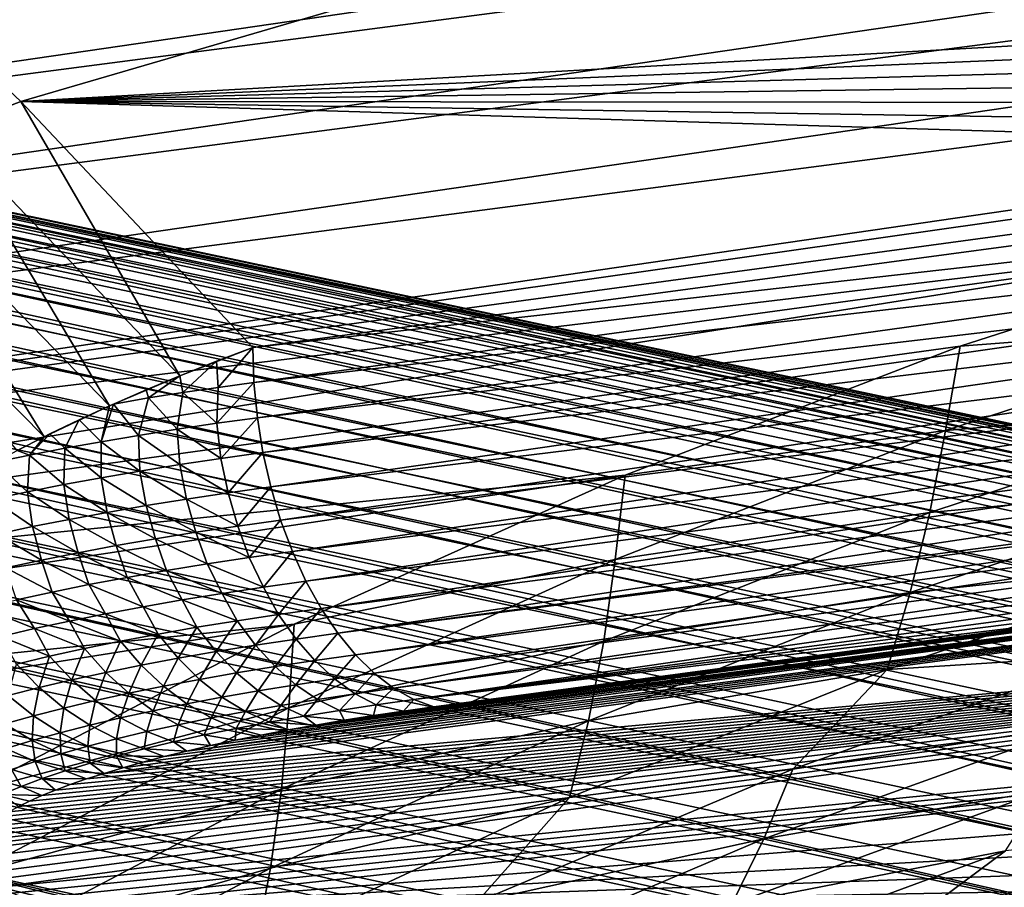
# Model space of a CAD drawing. Header units: metres. Extents: x -46 to 104, y -30 to 30.
# Tile 661 of 681: x 90.86 to 92.42, y 11.72 to 13.1. Entities that reach past the tile are written whole.
import ezdxf

# ---------------------------------------------------------------- set-up
doc = ezdxf.new("R2010")
doc.units = ezdxf.units.M
doc.layers.add('solid_26_000_502_XXX', color=7, linetype='CONTINUOUS')

msp = doc.modelspace()

# ---------------------------------------------------------------- linework, layer by layer
at = {"layer": 'solid_26_000_502_XXX'}
for points in [[(89.632187, 12.99074, 301.54776), (98.914566, 14.204647, 295.162445), (98.63884, 14.303453, 295.378448)], [(89.632187, 12.99074, 301.54776), (98.63884, 14.303453, 295.378448), (89.908379, 13.161633, 301.384064)], [(89.358902, 12.812022, 301.707855), (99.187271, 14.097292, 294.94693), (98.914566, 14.204647, 295.162445)], [(89.358902, 12.812022, 301.707855), (98.914566, 14.204647, 295.162445), (89.632187, 12.99074, 301.54776)], [(89.088745, 12.625642, 301.864197), (99.45681, 13.981434, 294.732025), (99.187271, 14.097292, 294.94693)], [(89.088745, 12.625642, 301.864197), (99.187271, 14.097292, 294.94693), (89.358902, 12.812022, 301.707855)], [(88.821716, 12.431597, 302.016815), (99.723015, 13.85716, 294.517853), (99.45681, 13.981434, 294.732025)], [(88.821716, 12.431597, 302.016815), (99.45681, 13.981434, 294.732025), (89.088745, 12.625642, 301.864197)], [(88.558052, 12.230048, 302.165588), (99.723015, 13.85716, 294.517853), (88.821716, 12.431597, 302.016815)], [(93.963249, 12.996841, 298.459076), (99.723015, 13.85716, 294.517853), (88.558052, 12.230048, 302.165588)], [(85.469078, 13.693821, 284.197205), (85.707336, 13.700581, 284.028534), (94.145416, 11.858291, 296.306244)], [(85.707336, 13.700581, 284.028534), (94.391739, 11.864027, 296.131622), (94.145416, 11.858291, 296.306244)], [(85.707336, 13.700581, 284.028534), (85.944946, 13.699563, 283.858826), (94.391739, 11.864027, 296.131622)], [(85.230339, 13.679287, 284.364685), (85.469078, 13.693821, 284.197205), (93.898575, 11.844624, 296.479675)], [(85.469078, 13.693821, 284.197205), (94.145416, 11.858291, 296.306244), (93.898575, 11.844624, 296.479675)], [(85.944946, 13.699563, 283.858826), (94.637367, 11.861828, 295.955963), (94.391739, 11.864027, 296.131622)], [(85.944946, 13.699563, 283.858826), (86.181725, 13.690769, 283.688171), (94.637367, 11.861828, 295.955963)], [(86.181725, 13.690769, 283.688171), (94.882126, 11.851694, 295.779358), (94.637367, 11.861828, 295.955963)], [(86.181725, 13.690769, 283.688171), (86.417503, 13.674204, 283.516724), (94.882126, 11.851694, 295.779358)], [(84.991287, 13.656992, 284.530884), (85.230339, 13.679287, 284.364685), (93.651382, 11.823033, 296.651794)], [(85.230339, 13.679287, 284.364685), (93.898575, 11.844624, 296.479675), (93.651382, 11.823033, 296.651794)], [(86.417503, 13.674204, 283.516724), (95.125847, 11.833633, 295.601959), (94.882126, 11.851694, 295.779358)], [(86.417503, 13.674204, 283.516724), (86.652115, 13.649879, 283.344604), (95.125847, 11.833633, 295.601959)], [(84.752106, 13.62695, 284.695648), (84.991287, 13.656992, 284.530884), (93.40403, 11.793537, 296.82251)], [(84.991287, 13.656992, 284.530884), (93.651382, 11.823033, 296.651794), (93.40403, 11.793537, 296.82251)], [(86.652115, 13.649879, 283.344604), (95.368355, 11.807659, 295.423859), (95.125847, 11.833633, 295.601959)], [(86.652115, 13.649879, 283.344604), (86.885384, 13.617815, 283.171936), (95.368355, 11.807659, 295.423859)], [(84.51297, 13.589184, 284.858887), (84.752106, 13.62695, 284.695648), (93.156677, 11.756155, 296.991669)], [(84.752106, 13.62695, 284.695648), (93.40403, 11.793537, 296.82251), (93.156677, 11.756155, 296.991669)], [(86.885384, 13.617815, 283.171936), (95.609482, 11.773788, 295.245239), (95.368355, 11.807659, 295.423859)], [(86.885384, 13.617815, 283.171936), (87.117142, 13.578032, 282.99881), (95.609482, 11.773788, 295.245239)], [(93.092293, 13.617563, 276.812866), (90.86142, 12.966103, 278.277252), (90.474594, 13.33117, 278.624512)], [(93.092293, 13.617563, 276.812866), (93.458382, 13.111362, 276.452881), (90.86142, 12.966103, 278.277252)], [(84.27404, 13.543721, 285.020447), (84.51297, 13.589184, 284.858887), (92.909508, 11.710914, 297.15918)], [(84.51297, 13.589184, 284.858887), (93.156677, 11.756155, 296.991669), (92.909508, 11.710914, 297.15918)], [(87.117142, 13.578032, 282.99881), (95.849045, 11.732046, 295.066162), (95.609482, 11.773788, 295.245239)], [(87.117142, 13.578032, 282.99881), (87.347221, 13.530561, 282.825409), (95.849045, 11.732046, 295.066162)], [(84.035507, 13.490595, 285.180267), (84.27404, 13.543721, 285.020447), (92.662697, 11.657845, 297.324921)], [(84.27404, 13.543721, 285.020447), (92.909508, 11.710914, 297.15918), (92.662697, 11.657845, 297.324921)], [(87.347221, 13.530561, 282.825409), (96.086884, 11.682461, 294.88681), (95.849045, 11.732046, 295.066162)], [(87.347221, 13.530561, 282.825409), (87.575455, 13.475437, 282.651825), (96.086884, 11.682461, 294.88681)], [(83.797531, 13.429844, 285.338196), (84.035507, 13.490595, 285.180267), (92.416412, 11.596986, 297.488739)], [(84.035507, 13.490595, 285.180267), (92.662697, 11.657845, 297.324921), (92.416412, 11.596986, 297.488739)], [(87.575455, 13.475437, 282.651825), (96.322838, 11.62507, 294.707275), (96.086884, 11.682461, 294.88681)], [(87.575455, 13.475437, 282.651825), (87.801666, 13.412698, 282.47818), (96.322838, 11.62507, 294.707275)], [(83.560287, 13.361511, 285.49411), (83.797531, 13.429844, 285.338196), (92.17083, 11.52838, 297.650543)], [(83.797531, 13.429844, 285.338196), (92.416412, 11.596986, 297.488739), (92.17083, 11.52838, 297.650543)], [(87.801666, 13.412698, 282.47818), (96.556725, 11.559911, 294.52771), (96.322838, 11.62507, 294.707275)], [(87.801666, 13.412698, 282.47818), (88.025711, 13.34239, 282.304626), (96.556725, 11.559911, 294.52771)], [(83.323959, 13.285648, 285.647888), (83.560287, 13.361511, 285.49411), (91.926132, 11.452077, 297.810211)], [(83.560287, 13.361511, 285.49411), (92.17083, 11.52838, 297.650543), (91.926132, 11.452077, 297.810211)], [(88.025711, 13.34239, 282.304626), (96.788383, 11.487032, 294.348206), (96.556725, 11.559911, 294.52771)], [(88.025711, 13.34239, 282.304626), (88.247414, 13.264565, 282.131256), (96.788383, 11.487032, 294.348206)], [(90.741257, 12.919825, 278.360382), (90.474594, 13.33117, 278.624512), (90.86142, 12.966103, 278.277252)], [(83.088707, 13.202309, 285.799469), (83.323959, 13.285648, 285.647888), (91.682487, 11.36813, 297.967651)], [(83.323959, 13.285648, 285.647888), (91.926132, 11.452077, 297.810211), (91.682487, 11.36813, 297.967651)], [(88.247414, 13.264565, 282.131256), (97.017654, 11.406485, 294.168915), (96.788383, 11.487032, 294.348206)], [(88.247414, 13.264565, 282.131256), (88.466606, 13.17928, 281.958221), (97.017654, 11.406485, 294.168915)], [(82.854706, 13.111554, 285.948669), (83.088707, 13.202309, 285.799469), (91.440063, 11.276598, 298.122742)], [(83.088707, 13.202309, 285.799469), (91.682487, 11.36813, 297.967651), (91.440063, 11.276598, 298.122742)], [(88.466606, 13.17928, 281.958221), (97.24437, 11.318325, 293.98996), (97.017654, 11.406485, 294.168915)], [(88.466606, 13.17928, 281.958221), (97.468369, 11.222616, 293.811462), (97.24437, 11.318325, 293.98996)], [(88.466606, 13.17928, 281.958221), (88.683144, 13.086596, 281.785675), (97.468369, 11.222616, 293.811462)], [(82.622131, 13.013451, 286.095459), (82.854706, 13.111554, 285.948669), (91.199036, 11.177546, 298.27536)], [(82.854706, 13.111554, 285.948669), (91.440063, 11.276598, 298.122742), (91.199036, 11.177546, 298.27536)], [(93.458382, 13.111362, 276.452881), (93.479759, 13.076148, 276.430756), (90.86142, 12.966103, 278.277252)], [(88.683144, 13.086596, 281.785675), (97.689507, 11.119427, 293.633545), (97.468369, 11.222616, 293.811462)], [(88.683144, 13.086596, 281.785675), (88.896858, 12.986581, 281.613678), (97.689507, 11.119427, 293.633545)], [(93.479759, 13.076148, 276.430756), (93.49691, 13.039655, 276.411407), (90.86142, 12.966103, 278.277252)], [(93.49691, 13.039655, 276.411407), (93.510033, 13.002109, 276.394714), (90.86142, 12.966103, 278.277252)], [(82.391144, 12.908069, 286.239685), (82.622131, 13.013451, 286.095459), (90.959579, 11.071045, 298.425415)], [(82.622131, 13.013451, 286.095459), (91.199036, 11.177546, 298.27536), (90.959579, 11.071045, 298.425415)], [(93.510033, 13.002109, 276.394714), (93.519287, 12.963715, 276.380615), (90.86142, 12.966103, 278.277252)], [(93.422264, 12.890358, 298.824219), (93.963249, 12.996841, 298.459076), (88.558052, 12.230048, 302.165588)], [(88.896858, 12.986581, 281.613678), (97.907608, 11.008827, 293.45636), (97.689507, 11.119427, 293.633545)], [(88.896858, 12.986581, 281.613678), (89.107605, 12.879308, 281.442383), (97.907608, 11.008827, 293.45636)], [(90.741257, 12.919825, 278.360382), (90.86142, 12.966103, 278.277252), (91.112961, 12.531582, 278.019409)], [(93.526627, 12.884872, 276.359985), (91.228607, 12.576576, 277.93927), (90.86142, 12.966103, 278.277252)], [(91.112961, 12.531582, 278.019409), (90.86142, 12.966103, 278.277252), (91.228607, 12.576576, 277.93927)], [(93.524796, 12.924599, 276.369049), (93.526627, 12.884872, 276.359985), (90.86142, 12.966103, 278.277252)], [(93.519287, 12.963715, 276.380615), (93.524796, 12.924599, 276.369049), (90.86142, 12.966103, 278.277252)], [(82.391144, 12.908069, 286.239685), (90.959579, 11.071045, 298.425415), (90.721855, 10.957169, 298.572784)], [(90.741257, 12.919825, 278.360382), (91.001816, 12.483977, 278.109161), (90.632614, 12.863905, 278.446716)], [(90.741257, 12.919825, 278.360382), (91.112961, 12.531582, 278.019409), (91.001816, 12.483977, 278.109161)], [(92.883453, 12.750861, 299.181396), (93.422264, 12.890358, 298.824219), (88.558052, 12.230048, 302.165588)], [(89.107605, 12.879308, 281.442383), (98.122528, 10.890899, 293.279999), (97.907608, 11.008827, 293.45636)], [(89.107605, 12.879308, 281.442383), (89.315216, 12.764854, 281.271912), (98.122528, 10.890899, 293.279999)], [(93.527138, 12.83567, 276.353088), (91.228607, 12.576576, 277.93927), (93.526627, 12.884872, 276.359985)], [(90.632614, 12.863905, 278.446716), (90.898125, 12.434942, 278.206451), (90.531448, 12.806661, 278.540588)], [(90.632614, 12.863905, 278.446716), (91.001816, 12.483977, 278.109161), (90.898125, 12.434942, 278.206451)], [(93.527138, 12.83567, 276.353088), (91.230415, 12.521138, 277.931061), (91.228607, 12.576576, 277.93927)], [(93.527138, 12.83567, 276.353088), (93.528679, 12.785601, 276.351471), (91.230415, 12.521138, 277.931061)], [(90.531448, 12.806661, 278.540588), (90.898125, 12.434942, 278.206451), (90.855804, 12.413358, 278.250671)], [(93.528679, 12.785601, 276.351471), (91.235809, 12.465355, 277.928009), (91.230415, 12.521138, 277.931061)], [(93.528679, 12.785601, 276.351471), (93.531235, 12.735415, 276.355225), (91.235809, 12.465355, 277.928009)], [(92.883453, 12.750861, 299.181396), (88.558052, 12.230048, 302.165588), (88.297745, 12.020979, 302.310486)], [(92.348251, 12.578721, 299.529633), (92.883453, 12.750861, 299.181396), (88.297745, 12.020979, 302.310486)], [(89.315216, 12.764854, 281.271912), (98.334114, 10.765723, 293.104614), (98.122528, 10.890899, 293.279999)], [(89.315216, 12.764854, 281.271912), (89.519554, 12.643303, 281.102417), (98.334114, 10.765723, 293.104614)], [(92.853447, 12.617297, 299.169952), (92.883453, 12.750861, 299.181396), (92.348251, 12.578721, 299.529633)], [(93.531235, 12.735415, 276.355225), (91.24472, 12.409984, 277.930176), (91.235809, 12.465355, 277.928009)], [(93.531235, 12.735415, 276.355225), (93.534767, 12.685563, 276.36438), (91.24472, 12.409984, 277.930176)], [(93.534767, 12.685563, 276.36438), (91.25705, 12.355723, 277.937531), (91.24472, 12.409984, 277.930176)], [(93.534767, 12.685563, 276.36438), (93.539253, 12.636208, 276.379028), (91.25705, 12.355723, 277.937531)], [(89.519554, 12.643303, 281.102417), (98.542213, 10.633389, 292.930328), (98.334114, 10.765723, 293.104614)], [(89.519554, 12.643303, 281.102417), (89.720467, 12.514744, 280.93399), (98.542213, 10.633389, 292.930328)], [(93.539253, 12.636208, 276.379028), (91.272636, 12.303257, 277.949951), (91.25705, 12.355723, 277.937531)], [(93.539253, 12.636208, 276.379028), (93.544655, 12.587983, 276.399139), (91.272636, 12.303257, 277.949951)], [(92.325325, 12.444943, 299.513062), (92.853447, 12.617297, 299.169952), (92.348251, 12.578721, 299.529633)], [(92.821495, 12.487332, 299.147034), (92.853447, 12.617297, 299.169952), (92.325325, 12.444943, 299.513062)], [(91.818069, 12.374392, 299.867981), (92.348251, 12.578721, 299.529633), (88.297745, 12.020979, 302.310486)], [(93.544655, 12.587983, 276.399139), (91.291275, 12.253244, 277.967316), (91.272636, 12.303257, 277.949951)], [(93.544655, 12.587983, 276.399139), (93.550873, 12.541451, 276.424591), (91.291275, 12.253244, 277.967316)], [(92.325325, 12.444943, 299.513062), (92.348251, 12.578721, 299.529633), (91.818069, 12.374392, 299.867981)], [(91.171181, 12.554799, 277.977509), (91.112961, 12.531582, 278.019409), (91.228607, 12.576576, 277.93927)], [(91.173531, 12.51327, 277.971375), (91.171181, 12.554799, 277.977509), (91.228607, 12.576576, 277.93927)], [(91.173531, 12.51327, 277.971375), (91.228607, 12.576576, 277.93927), (91.230415, 12.521138, 277.931061)], [(91.117889, 12.505092, 278.013245), (91.112961, 12.531582, 278.019409), (91.171181, 12.554799, 277.977509)], [(91.173531, 12.51327, 277.971375), (91.117889, 12.505092, 278.013245), (91.171181, 12.554799, 277.977509)], [(91.112961, 12.531582, 278.019409), (91.007881, 12.486697, 278.103882), (91.001816, 12.483977, 278.109161)], [(91.112961, 12.531582, 278.019409), (91.059662, 12.509313, 278.06076), (91.007881, 12.486697, 278.103882)], [(91.063522, 12.496609, 278.056702), (91.059662, 12.509313, 278.06076), (91.112961, 12.531582, 278.019409)], [(91.117889, 12.505092, 278.013245), (91.063522, 12.496609, 278.056702), (91.112961, 12.531582, 278.019409)], [(93.550873, 12.541451, 276.424591), (91.312744, 12.206318, 277.98941), (91.291275, 12.253244, 277.967316)], [(93.550873, 12.541451, 276.424591), (93.557861, 12.49694, 276.455475), (91.312744, 12.206318, 277.98941)], [(91.171539, 12.456428, 277.973755), (91.230415, 12.521138, 277.931061), (91.235809, 12.465355, 277.928009)], [(91.171539, 12.456428, 277.973755), (91.173531, 12.51327, 277.971375), (91.230415, 12.521138, 277.931061)], [(89.720467, 12.514744, 280.93399), (98.746681, 10.493991, 292.757233), (98.542213, 10.633389, 292.930328)], [(89.720467, 12.514744, 280.93399), (89.917801, 12.37927, 280.766754), (98.746681, 10.493991, 292.757233)], [(91.063522, 12.496609, 278.056702), (91.007881, 12.486697, 278.103882), (91.059662, 12.509313, 278.06076)], [(91.108871, 12.447103, 278.021515), (91.063522, 12.496609, 278.056702), (91.117889, 12.505092, 278.013245)], [(91.171539, 12.456428, 277.973755), (91.108871, 12.447103, 278.021515), (91.117889, 12.505092, 278.013245)], [(91.171539, 12.456428, 277.973755), (91.117889, 12.505092, 278.013245), (91.173531, 12.51327, 277.971375)], [(90.988495, 12.427298, 278.122955), (91.001816, 12.483977, 278.109161), (91.007881, 12.486697, 278.103882)], [(91.047844, 12.437388, 278.071259), (90.988495, 12.427298, 278.122955), (91.007881, 12.486697, 278.103882)], [(91.047844, 12.437388, 278.071259), (91.007881, 12.486697, 278.103882), (91.063522, 12.496609, 278.056702)], [(91.108871, 12.447103, 278.021515), (91.047844, 12.437388, 278.071259), (91.063522, 12.496609, 278.056702)], [(93.557861, 12.49694, 276.455475), (91.336761, 12.163069, 278.0159), (91.312744, 12.206318, 277.98941)], [(93.557861, 12.49694, 276.455475), (93.565529, 12.455025, 276.491608), (91.336761, 12.163069, 278.0159)], [(92.30024, 12.314977, 299.48526), (92.821495, 12.487332, 299.147034), (92.325325, 12.444943, 299.513062)], [(92.783768, 12.360862, 299.115509), (92.821495, 12.487332, 299.147034), (92.30024, 12.314977, 299.48526)], [(91.001816, 12.483977, 278.109161), (90.907562, 12.439611, 278.19696), (90.898125, 12.434942, 278.206451)], [(91.001816, 12.483977, 278.109161), (90.95388, 12.461897, 278.152313), (90.907562, 12.439611, 278.19696)], [(90.988495, 12.427298, 278.122955), (90.95388, 12.461897, 278.152313), (91.001816, 12.483977, 278.109161)], [(90.930862, 12.416838, 278.176544), (90.907562, 12.439611, 278.19696), (90.95388, 12.461897, 278.152313)], [(90.988495, 12.427298, 278.122955), (90.930862, 12.416838, 278.176544), (90.95388, 12.461897, 278.152313)], [(91.178078, 12.40071, 277.977692), (91.108871, 12.447103, 278.021515), (91.171539, 12.456428, 277.973755)], [(91.178078, 12.40071, 277.977692), (91.171539, 12.456428, 277.973755), (91.235809, 12.465355, 277.928009)], [(91.178078, 12.40071, 277.977692), (91.235809, 12.465355, 277.928009), (91.24472, 12.409984, 277.930176)], [(93.565529, 12.455025, 276.491608), (91.363037, 12.12404, 278.046509), (91.336761, 12.163069, 278.0159)], [(93.565529, 12.455025, 276.491608), (93.573738, 12.41635, 276.532745), (91.363037, 12.12404, 278.046509)], [(90.875008, 12.406015, 278.231995), (90.898125, 12.434942, 278.206451), (90.907562, 12.439611, 278.19696)], [(90.930862, 12.416838, 278.176544), (90.875008, 12.406015, 278.231995), (90.907562, 12.439611, 278.19696)], [(91.113159, 12.391006, 278.027405), (91.047844, 12.437388, 278.071259), (91.108871, 12.447103, 278.021515)], [(91.178078, 12.40071, 277.977692), (91.113159, 12.391006, 278.027405), (91.108871, 12.447103, 278.021515)], [(91.802246, 12.24093, 299.846436), (92.325325, 12.444943, 299.513062), (91.818069, 12.374392, 299.867981)], [(92.30024, 12.314977, 299.48526), (92.325325, 12.444943, 299.513062), (91.802246, 12.24093, 299.846436)], [(90.875008, 12.406015, 278.231995), (90.855804, 12.413358, 278.250671), (90.898125, 12.434942, 278.206451)], [(90.988701, 12.37035, 278.133209), (90.930862, 12.416838, 278.176544), (90.988495, 12.427298, 278.122955)], [(91.050018, 12.380882, 278.079254), (90.988495, 12.427298, 278.122955), (91.047844, 12.437388, 278.071259)], [(91.050018, 12.380882, 278.079254), (90.988701, 12.37035, 278.133209), (90.988495, 12.427298, 278.122955)], [(91.113159, 12.391006, 278.027405), (91.050018, 12.380882, 278.079254), (91.047844, 12.437388, 278.071259)], [(90.875008, 12.406015, 278.231995), (90.821007, 12.394825, 278.289307), (90.855804, 12.413358, 278.250671)], [(90.92926, 12.35942, 278.189178), (90.875008, 12.406015, 278.231995), (90.930862, 12.416838, 278.176544)], [(90.988701, 12.37035, 278.133209), (90.92926, 12.35942, 278.189178), (90.930862, 12.416838, 278.176544)], [(91.189522, 12.346319, 277.985687), (91.178078, 12.40071, 277.977692), (91.24472, 12.409984, 277.930176)], [(91.189522, 12.346319, 277.985687), (91.24472, 12.409984, 277.930176), (91.25705, 12.355723, 277.937531)], [(93.573738, 12.41635, 276.532745), (93.575775, 12.407599, 276.543335), (91.363037, 12.12404, 278.046509)], [(93.575775, 12.407599, 276.543335), (91.391228, 12.089725, 278.080841), (91.363037, 12.12404, 278.046509)], [(93.575775, 12.407599, 276.543335), (93.582382, 12.381364, 276.578674), (91.391228, 12.089725, 278.080841)], [(90.871758, 12.348099, 278.247192), (90.816254, 12.336385, 278.30719), (90.821007, 12.394825, 278.289307)], [(90.871758, 12.348099, 278.247192), (90.821007, 12.394825, 278.289307), (90.875008, 12.406015, 278.231995)], [(90.92926, 12.35942, 278.189178), (90.871758, 12.348099, 278.247192), (90.875008, 12.406015, 278.231995)], [(91.123787, 12.33647, 278.036163), (91.050018, 12.380882, 278.079254), (91.113159, 12.391006, 278.027405)], [(91.189522, 12.346319, 277.985687), (91.113159, 12.391006, 278.027405), (91.178078, 12.40071, 277.977692)], [(91.189522, 12.346319, 277.985687), (91.123787, 12.33647, 278.036163), (91.113159, 12.391006, 278.027405)], [(89.917801, 12.37927, 280.766754), (98.947372, 10.347627, 292.58548), (98.746681, 10.493991, 292.757233)], [(89.917801, 12.37927, 280.766754), (90.11142, 12.236979, 280.60083), (98.947372, 10.347627, 292.58548)], [(91.059898, 12.326185, 278.088837), (90.988701, 12.37035, 278.133209), (91.050018, 12.380882, 278.079254)], [(91.123787, 12.33647, 278.036163), (91.059898, 12.326185, 278.088837), (91.050018, 12.380882, 278.079254)], [(93.582382, 12.381364, 276.578674), (91.420677, 12.060823, 278.118042), (91.391228, 12.089725, 278.080841)], [(93.582382, 12.381364, 276.578674), (93.591293, 12.350677, 276.628998), (91.420677, 12.060823, 278.118042)], [(91.818069, 12.374392, 299.867981), (88.297745, 12.020979, 302.310486), (88.041313, 11.80482, 302.451233)], [(91.294304, 12.138414, 300.195587), (91.818069, 12.374392, 299.867981), (88.041313, 11.80482, 302.451233)], [(90.997902, 12.315477, 278.143677), (90.92926, 12.35942, 278.189178), (90.988701, 12.37035, 278.133209)], [(91.059898, 12.326185, 278.088837), (90.997902, 12.315477, 278.143677), (90.988701, 12.37035, 278.133209)], [(91.802246, 12.24093, 299.846436), (91.818069, 12.374392, 299.867981), (91.294304, 12.138414, 300.195587)], [(92.269279, 12.188519, 299.448914), (92.783768, 12.360862, 299.115509), (92.30024, 12.314977, 299.48526)], [(92.740524, 12.238811, 299.075623), (92.783768, 12.360862, 299.115509), (92.269279, 12.188519, 299.448914)], [(90.879822, 12.292835, 278.259674), (90.816254, 12.336385, 278.30719), (90.871758, 12.348099, 278.247192)], [(90.937851, 12.304359, 278.200623), (90.871758, 12.348099, 278.247192), (90.92926, 12.35942, 278.189178)], [(90.937851, 12.304359, 278.200623), (90.879822, 12.292835, 278.259674), (90.871758, 12.348099, 278.247192)], [(90.997902, 12.315477, 278.143677), (90.937851, 12.304359, 278.200623), (90.92926, 12.35942, 278.189178)], [(91.20475, 12.293797, 277.998413), (91.123787, 12.33647, 278.036163), (91.189522, 12.346319, 277.985687)], [(91.20475, 12.293797, 277.998413), (91.189522, 12.346319, 277.985687), (91.25705, 12.355723, 277.937531)], [(91.20475, 12.293797, 277.998413), (91.25705, 12.355723, 277.937531), (91.272636, 12.303257, 277.949951)], [(93.591293, 12.350677, 276.628998), (91.451584, 12.037132, 278.158386), (91.420677, 12.060823, 278.118042)], [(93.591293, 12.350677, 276.628998), (93.600296, 12.324892, 276.683014), (91.451584, 12.037132, 278.158386)], [(90.879822, 12.292835, 278.259674), (90.823883, 12.280906, 278.32077), (90.816254, 12.336385, 278.30719)], [(91.138695, 12.28388, 278.049225), (91.059898, 12.326185, 278.088837), (91.123787, 12.33647, 278.036163)], [(91.20475, 12.293797, 277.998413), (91.138695, 12.28388, 278.049225), (91.123787, 12.33647, 278.036163)], [(91.012291, 12.262726, 278.157562), (90.937851, 12.304359, 278.200623), (90.997902, 12.315477, 278.143677)], [(91.074524, 12.273519, 278.102295), (90.997902, 12.315477, 278.143677), (91.059898, 12.326185, 278.088837)], [(91.074524, 12.273519, 278.102295), (91.012291, 12.262726, 278.157562), (90.997902, 12.315477, 278.143677)], [(91.138695, 12.28388, 278.049225), (91.074524, 12.273519, 278.102295), (91.059898, 12.326185, 278.088837)], [(93.600296, 12.324892, 276.683014), (91.483284, 12.019238, 278.20105), (91.451584, 12.037132, 278.158386)], [(93.600296, 12.324892, 276.683014), (93.609253, 12.304335, 276.740417), (91.483284, 12.019238, 278.20105)], [(91.784042, 12.111465, 299.813812), (92.30024, 12.314977, 299.48526), (91.802246, 12.24093, 299.846436)], [(92.269279, 12.188519, 299.448914), (92.30024, 12.314977, 299.48526), (91.784042, 12.111465, 299.813812)], [(90.952065, 12.251513, 278.214996), (90.879822, 12.292835, 278.259674), (90.937851, 12.304359, 278.200623)], [(91.012291, 12.262726, 278.157562), (90.952065, 12.251513, 278.214996), (90.937851, 12.304359, 278.200623)], [(91.222977, 12.243718, 278.016113), (91.20475, 12.293797, 277.998413), (91.272636, 12.303257, 277.949951)], [(91.222977, 12.243718, 278.016113), (91.272636, 12.303257, 277.949951), (91.291275, 12.253244, 277.967316)], [(93.609253, 12.304335, 276.740417), (93.61824, 12.289478, 276.800293), (91.483284, 12.019238, 278.20105)], [(90.893906, 12.239886, 278.274567), (90.823883, 12.280906, 278.32077), (90.879822, 12.292835, 278.259674)], [(90.952065, 12.251513, 278.214996), (90.893906, 12.239886, 278.274567), (90.879822, 12.292835, 278.259674)], [(91.15654, 12.233723, 278.067322), (91.074524, 12.273519, 278.102295), (91.138695, 12.28388, 278.049225)], [(91.124184, 11.937546, 278.603119), (93.69838, 12.283648, 276.83017), (93.776199, 12.277256, 276.862915)], [(91.124184, 11.937546, 278.603119), (91.16172, 11.946156, 278.55899), (93.69838, 12.283648, 276.83017)], [(91.222977, 12.243718, 278.016113), (91.138695, 12.28388, 278.049225), (91.20475, 12.293797, 277.998413)], [(91.222977, 12.243718, 278.016113), (91.15654, 12.233723, 278.067322), (91.138695, 12.28388, 278.049225)], [(91.16172, 11.946156, 278.55899), (91.200958, 11.954592, 278.515778), (93.69838, 12.283648, 276.83017)], [(91.200958, 11.954592, 278.515778), (91.241936, 11.962876, 278.473358), (93.69838, 12.283648, 276.83017)], [(91.241936, 11.962876, 278.473358), (91.284355, 11.970938, 278.432068), (93.69838, 12.283648, 276.83017)], [(91.284355, 11.970938, 278.432068), (93.644165, 12.287665, 276.809601), (93.69838, 12.283648, 276.83017)], [(91.284355, 11.970938, 278.432068), (91.328262, 11.978776, 278.391907), (93.644165, 12.287665, 276.809601)], [(91.328262, 11.978776, 278.391907), (91.373489, 11.986369, 278.352997), (93.644165, 12.287665, 276.809601)], [(91.373489, 11.986369, 278.352997), (91.419716, 11.993658, 278.315674), (93.644165, 12.287665, 276.809601)], [(91.419716, 11.993658, 278.315674), (91.46701, 12.000655, 278.279816), (93.644165, 12.287665, 276.809601)], [(91.46701, 12.000655, 278.279816), (91.515396, 12.007365, 278.245453), (93.644165, 12.287665, 276.809601)], [(91.483284, 12.019238, 278.20105), (93.61824, 12.289478, 276.800293), (92.566811, 12.14842, 277.522888)], [(91.515396, 12.007365, 278.245453), (92.566811, 12.14842, 277.522888), (93.644165, 12.287665, 276.809601)], [(90.893906, 12.239886, 278.274567), (90.837906, 12.227847, 278.336243), (90.823883, 12.280906, 278.32077)], [(90.993095, 11.902246, 278.783936), (93.776199, 12.277256, 276.862915), (94.450851, 12.214603, 277.183868)], [(90.993095, 11.902246, 278.783936), (91.022888, 11.911135, 278.738403), (93.776199, 12.277256, 276.862915)], [(91.092041, 12.22327, 278.12085), (91.012291, 12.262726, 278.157562), (91.074524, 12.273519, 278.102295)], [(91.022888, 11.911135, 278.738403), (91.054726, 11.92002, 278.692871), (93.776199, 12.277256, 276.862915)], [(91.054726, 11.92002, 278.692871), (91.08847, 11.92882, 278.647797), (93.776199, 12.277256, 276.862915)], [(91.15654, 12.233723, 278.067322), (91.092041, 12.22327, 278.12085), (91.074524, 12.273519, 278.102295)], [(91.08847, 11.92882, 278.647797), (91.124184, 11.937546, 278.603119), (93.776199, 12.277256, 276.862915)], [(90.969109, 12.20105, 278.23468), (90.893906, 12.239886, 278.274567), (90.952065, 12.251513, 278.214996)], [(91.029541, 12.212375, 278.176666), (90.952065, 12.251513, 278.214996), (91.012291, 12.262726, 278.157562)], [(91.029541, 12.212375, 278.176666), (90.969109, 12.20105, 278.23468), (90.952065, 12.251513, 278.214996)], [(91.092041, 12.22327, 278.12085), (91.029541, 12.212375, 278.176666), (91.012291, 12.262726, 278.157562)], [(91.245506, 12.19694, 278.037445), (91.222977, 12.243718, 278.016113), (91.291275, 12.253244, 277.967316)], [(91.245506, 12.19694, 278.037445), (91.291275, 12.253244, 277.967316), (91.312744, 12.206318, 277.98941)], [(90.11142, 12.236979, 280.60083), (99.144142, 10.194401, 292.415192), (98.947372, 10.347627, 292.58548)], [(90.11142, 12.236979, 280.60083), (90.301178, 12.087975, 280.436371), (99.144142, 10.194401, 292.415192)], [(90.91082, 12.1893, 278.294891), (90.837906, 12.227847, 278.336243), (90.893906, 12.239886, 278.274567)], [(90.969109, 12.20105, 278.23468), (90.91082, 12.1893, 278.294891), (90.893906, 12.239886, 278.274567)], [(91.245506, 12.19694, 278.037445), (91.15654, 12.233723, 278.067322), (91.222977, 12.243718, 278.016113)], [(91.285591, 12.005795, 300.169128), (91.802246, 12.24093, 299.846436), (91.294304, 12.138414, 300.195587)], [(91.784042, 12.111465, 299.813812), (91.802246, 12.24093, 299.846436), (91.285591, 12.005795, 300.169128)], [(92.232658, 12.066496, 299.404327), (92.740524, 12.238811, 299.075623), (92.269279, 12.188519, 299.448914)], [(92.589294, 12.089317, 299.094604), (92.740524, 12.238811, 299.075623), (92.232658, 12.066496, 299.404327)], [(90.91082, 12.1893, 278.294891), (90.854759, 12.177128, 278.357239), (90.837906, 12.227847, 278.336243)], [(91.116608, 12.176808, 278.140564), (91.029541, 12.212375, 278.176666), (91.092041, 12.22327, 278.12085)], [(91.180107, 12.187099, 278.08783), (91.092041, 12.22327, 278.12085), (91.15654, 12.233723, 278.067322)], [(91.180107, 12.187099, 278.08783), (91.116608, 12.176808, 278.140564), (91.092041, 12.22327, 278.12085)], [(91.245506, 12.19694, 278.037445), (91.180107, 12.187099, 278.08783), (91.15654, 12.233723, 278.067322)], [(90.781967, 11.768089, 279.471161), (90.782188, 11.781219, 279.4039), (94.450851, 12.214603, 277.183868)], [(90.786659, 11.755633, 279.534973), (90.781967, 11.768089, 279.471161), (94.450851, 12.214603, 277.183868)], [(90.782188, 11.781219, 279.4039), (90.784264, 11.788065, 279.368835), (94.450851, 12.214603, 277.183868)], [(90.784264, 11.788065, 279.368835), (90.78772, 11.795099, 279.332794), (94.450851, 12.214603, 277.183868)], [(90.795929, 11.743828, 279.595459), (90.786659, 11.755633, 279.534973), (94.450851, 12.214603, 277.183868)], [(90.78772, 11.795099, 279.332794), (90.792725, 11.802338, 279.295715), (94.450851, 12.214603, 277.183868)], [(90.792725, 11.802338, 279.295715), (90.799202, 11.809776, 279.257629), (94.450851, 12.214603, 277.183868)], [(90.809441, 11.732671, 279.652588), (90.795929, 11.743828, 279.595459), (94.450851, 12.214603, 277.183868)], [(90.799202, 11.809776, 279.257629), (90.807358, 11.817409, 279.218536), (94.450851, 12.214603, 277.183868)], [(90.807358, 11.817409, 279.218536), (90.81723, 11.825236, 279.178436), (94.450851, 12.214603, 277.183868)], [(90.82682, 11.72218, 279.706329), (90.809441, 11.732671, 279.652588), (94.450851, 12.214603, 277.183868)], [(90.81723, 11.825236, 279.178436), (90.82885, 11.833252, 279.13736), (94.450851, 12.214603, 277.183868)], [(90.82682, 11.72218, 279.706329), (94.450851, 12.214603, 277.183868), (95.11322, 12.145671, 277.536957)], [(90.82885, 11.833252, 279.13736), (90.842392, 11.841433, 279.095459), (94.450851, 12.214603, 277.183868)], [(90.842392, 11.841433, 279.095459), (90.857803, 11.849789, 279.052643), (94.450851, 12.214603, 277.183868)], [(90.857803, 11.849789, 279.052643), (90.875198, 11.858283, 279.009125), (94.450851, 12.214603, 277.183868)], [(90.875198, 11.858283, 279.009125), (90.894653, 11.866908, 278.964966), (94.450851, 12.214603, 277.183868)], [(90.894653, 11.866908, 278.964966), (90.91613, 11.875657, 278.920135), (94.450851, 12.214603, 277.183868)], [(90.91613, 11.875657, 278.920135), (90.939697, 11.884461, 278.875031), (94.450851, 12.214603, 277.183868)], [(90.939697, 11.884461, 278.875031), (90.96537, 11.893341, 278.829559), (94.450851, 12.214603, 277.183868)], [(90.96537, 11.893341, 278.829559), (90.993095, 11.902246, 278.783936), (94.450851, 12.214603, 277.183868)], [(91.055084, 12.16608, 278.195526), (90.969109, 12.20105, 278.23468), (91.029541, 12.212375, 278.176666)], [(91.116608, 12.176808, 278.140564), (91.055084, 12.16608, 278.195526), (91.029541, 12.212375, 278.176666)], [(91.269371, 12.153661, 278.064087), (91.245506, 12.19694, 278.037445), (91.312744, 12.206318, 277.98941)], [(91.269371, 12.153661, 278.064087), (91.312744, 12.206318, 277.98941), (91.336761, 12.163069, 278.0159)], [(90.938217, 12.143362, 278.31189), (90.854759, 12.177128, 278.357239), (90.91082, 12.1893, 278.294891)], [(90.99559, 12.15493, 278.252625), (90.91082, 12.1893, 278.294891), (90.969109, 12.20105, 278.23468)], [(90.99559, 12.15493, 278.252625), (90.938217, 12.143362, 278.31189), (90.91082, 12.1893, 278.294891)], [(91.055084, 12.16608, 278.195526), (90.99559, 12.15493, 278.252625), (90.969109, 12.20105, 278.23468)], [(91.269371, 12.153661, 278.064087), (91.180107, 12.187099, 278.08783), (91.245506, 12.19694, 278.037445)], [(91.759865, 11.985518, 299.772705), (92.269279, 12.188519, 299.448914), (91.784042, 12.111465, 299.813812)], [(92.232658, 12.066496, 299.404327), (92.269279, 12.188519, 299.448914), (91.759865, 11.985518, 299.772705)], [(90.883049, 12.13138, 278.37326), (90.80101, 12.164536, 278.421722), (90.854759, 12.177128, 278.357239)], [(90.938217, 12.143362, 278.31189), (90.883049, 12.13138, 278.37326), (90.854759, 12.177128, 278.357239)], [(91.140266, 12.133432, 278.167725), (91.055084, 12.16608, 278.195526), (91.116608, 12.176808, 278.140564)], [(91.203842, 12.143777, 278.114716), (91.116608, 12.176808, 278.140564), (91.180107, 12.187099, 278.08783)], [(91.203842, 12.143777, 278.114716), (91.140266, 12.133432, 278.167725), (91.116608, 12.176808, 278.140564)], [(91.269371, 12.153661, 278.064087), (91.203842, 12.143777, 278.114716), (91.180107, 12.187099, 278.08783)], [(90.883049, 12.13138, 278.37326), (90.830177, 12.118988, 278.436768), (90.80101, 12.164536, 278.421722)], [(91.078712, 12.122642, 278.222992), (90.99559, 12.15493, 278.252625), (91.055084, 12.16608, 278.195526)], [(91.140266, 12.133432, 278.167725), (91.078712, 12.122642, 278.222992), (91.055084, 12.16608, 278.195526)], [(91.297028, 12.114826, 278.093719), (91.269371, 12.153661, 278.064087), (91.336761, 12.163069, 278.0159)], [(91.297028, 12.114826, 278.093719), (91.336761, 12.163069, 278.0159), (91.363037, 12.12404, 278.046509)], [(90.847733, 11.712349, 279.756714), (90.82682, 11.72218, 279.706329), (95.11322, 12.145671, 277.536957)], [(90.871849, 11.703188, 279.803619), (90.847733, 11.712349, 279.756714), (95.11322, 12.145671, 277.536957)], [(90.898987, 11.694647, 279.847382), (90.871849, 11.703188, 279.803619), (95.11322, 12.145671, 277.536957)], [(90.961983, 12.09977, 278.340149), (90.883049, 12.13138, 278.37326), (90.938217, 12.143362, 278.31189)], [(90.929062, 11.686645, 279.888367), (90.898987, 11.694647, 279.847382), (95.11322, 12.145671, 277.536957)], [(90.929062, 11.686645, 279.888367), (95.11322, 12.145671, 277.536957), (95.761124, 12.070606, 277.921478)], [(91.019257, 12.111419, 278.280487), (90.938217, 12.143362, 278.31189), (90.99559, 12.15493, 278.252625)], [(91.019257, 12.111419, 278.280487), (90.961983, 12.09977, 278.340149), (90.938217, 12.143362, 278.31189)], [(91.078712, 12.122642, 278.222992), (91.019257, 12.111419, 278.280487), (90.99559, 12.15493, 278.252625)], [(91.170555, 12.095011, 278.195221), (91.140266, 12.133432, 278.167725), (91.203842, 12.143777, 278.114716)], [(91.232841, 12.105145, 278.143311), (91.170555, 12.095011, 278.195221), (91.203842, 12.143777, 278.114716)], [(91.232841, 12.105145, 278.143311), (91.203842, 12.143777, 278.114716), (91.269371, 12.153661, 278.064087)], [(91.297028, 12.114826, 278.093719), (91.232841, 12.105145, 278.143311), (91.269371, 12.153661, 278.064087)], [(91.483284, 12.019238, 278.20105), (92.566811, 12.14842, 277.522888), (91.515396, 12.007365, 278.245453)], [(91.294304, 12.138414, 300.195587), (88.041313, 11.80482, 302.451233), (87.788788, 11.581589, 302.587799)], [(90.778343, 11.871414, 300.511566), (91.294304, 12.138414, 300.195587), (87.788788, 11.581589, 302.587799)], [(91.285591, 12.005795, 300.169128), (91.294304, 12.138414, 300.195587), (90.778343, 11.871414, 300.511566)], [(90.906998, 12.087701, 278.401978), (90.830177, 12.118988, 278.436768), (90.883049, 12.13138, 278.37326)], [(90.961983, 12.09977, 278.340149), (90.906998, 12.087701, 278.401978), (90.883049, 12.13138, 278.37326)], [(91.110252, 12.084439, 278.24939), (91.078712, 12.122642, 278.222992), (91.140266, 12.133432, 278.167725)], [(91.170555, 12.095011, 278.195221), (91.110252, 12.084439, 278.24939), (91.140266, 12.133432, 278.167725)], [(90.906998, 12.087701, 278.401978), (90.854385, 12.075214, 278.465942), (90.830177, 12.118988, 278.436768)], [(90.995918, 12.062036, 278.364136), (90.961983, 12.09977, 278.340149), (91.019257, 12.111419, 278.280487)], [(91.05201, 12.073444, 278.305695), (90.995918, 12.062036, 278.364136), (91.019257, 12.111419, 278.280487)], [(91.05201, 12.073444, 278.305695), (91.019257, 12.111419, 278.280487), (91.078712, 12.122642, 278.222992)], [(91.110252, 12.084439, 278.24939), (91.05201, 12.073444, 278.305695), (91.078712, 12.122642, 278.222992)], [(91.263954, 12.071254, 278.175476), (91.232841, 12.105145, 278.143311), (91.297028, 12.114826, 278.093719)], [(91.326706, 12.080719, 278.126984), (91.263954, 12.071254, 278.175476), (91.297028, 12.114826, 278.093719)], [(91.274261, 11.877333, 300.131775), (91.784042, 12.111465, 299.813812), (91.285591, 12.005795, 300.169128)], [(91.759865, 11.985518, 299.772705), (91.784042, 12.111465, 299.813812), (91.274261, 11.877333, 300.131775)], [(91.326706, 12.080719, 278.126984), (91.297028, 12.114826, 278.093719), (91.363037, 12.12404, 278.046509)], [(91.326706, 12.080719, 278.126984), (91.363037, 12.12404, 278.046509), (91.391228, 12.089725, 278.080841)], [(90.94207, 12.050218, 278.424683), (90.906998, 12.087701, 278.401978), (90.961983, 12.09977, 278.340149)], [(90.995918, 12.062036, 278.364136), (90.94207, 12.050218, 278.424683), (90.961983, 12.09977, 278.340149)], [(91.144096, 12.05101, 278.279175), (91.110252, 12.084439, 278.24939), (91.170555, 12.095011, 278.195221)], [(91.203056, 12.061346, 278.226227), (91.144096, 12.05101, 278.279175), (91.170555, 12.095011, 278.195221)], [(91.203056, 12.061346, 278.226227), (91.170555, 12.095011, 278.195221), (91.232841, 12.105145, 278.143311)], [(91.263954, 12.071254, 278.175476), (91.203056, 12.061346, 278.226227), (91.232841, 12.105145, 278.143311)], [(90.301178, 12.087975, 280.436371), (99.336861, 10.034421, 292.24649), (99.144142, 10.194401, 292.415192)], [(90.301178, 12.087975, 280.436371), (90.486946, 11.932365, 280.273468), (99.336861, 10.034421, 292.24649)], [(90.890572, 12.037994, 278.487305), (90.854385, 12.075214, 278.465942), (90.906998, 12.087701, 278.401978)], [(90.94207, 12.050218, 278.424683), (90.890572, 12.037994, 278.487305), (90.906998, 12.087701, 278.401978)], [(91.087158, 12.040261, 278.334229), (91.05201, 12.073444, 278.305695), (91.110252, 12.084439, 278.24939)], [(91.144096, 12.05101, 278.279175), (91.087158, 12.040261, 278.334229), (91.110252, 12.084439, 278.24939)], [(91.296791, 12.042533, 278.210785), (91.263954, 12.071254, 278.175476), (91.326706, 12.080719, 278.126984)], [(91.358032, 12.051769, 278.163452), (91.296791, 12.042533, 278.210785), (91.326706, 12.080719, 278.126984)], [(91.358032, 12.051769, 278.163452), (91.326706, 12.080719, 278.126984), (91.391228, 12.089725, 278.080841)], [(91.358032, 12.051769, 278.163452), (91.391228, 12.089725, 278.080841), (91.420677, 12.060823, 278.118042)], [(92.083427, 11.908857, 299.420288), (92.589294, 12.089317, 299.094604), (92.232658, 12.066496, 299.404327)], [(92.53727, 11.978735, 299.038025), (92.589294, 12.089317, 299.094604), (92.083427, 11.908857, 299.420288)], [(90.890572, 12.037994, 278.487305), (90.841515, 12.025374, 278.551941), (90.854385, 12.075214, 278.465942)], [(90.929062, 11.686645, 279.888367), (95.761124, 12.070606, 277.921478), (96.392441, 11.989585, 278.336548)], [(91.032326, 12.029109, 278.391357), (90.995918, 12.062036, 278.364136), (91.05201, 12.073444, 278.305695)], [(91.087158, 12.040261, 278.334229), (91.032326, 12.029109, 278.391357), (91.05201, 12.073444, 278.305695)], [(91.237366, 12.032864, 278.260315), (91.203056, 12.061346, 278.226227), (91.263954, 12.071254, 278.175476)], [(91.296791, 12.042533, 278.210785), (91.237366, 12.032864, 278.260315), (91.263954, 12.071254, 278.175476)], [(91.729874, 11.864006, 299.72348), (92.232658, 12.066496, 299.404327), (91.759865, 11.985518, 299.772705)], [(92.083427, 11.908857, 299.420288), (92.232658, 12.066496, 299.404327), (91.729874, 11.864006, 299.72348)], [(90.929398, 12.005621, 278.511688), (90.890572, 12.037994, 278.487305), (90.94207, 12.050218, 278.424683)], [(90.979706, 12.01756, 278.4505), (90.929398, 12.005621, 278.511688), (90.94207, 12.050218, 278.424683)], [(90.979706, 12.01756, 278.4505), (90.94207, 12.050218, 278.424683), (90.995918, 12.062036, 278.364136)], [(91.032326, 12.029109, 278.391357), (90.979706, 12.01756, 278.4505), (90.995918, 12.062036, 278.364136)], [(91.124252, 12.012287, 278.365723), (91.087158, 12.040261, 278.334229), (91.144096, 12.05101, 278.279175)], [(91.179825, 12.022777, 278.311981), (91.124252, 12.012287, 278.365723), (91.144096, 12.05101, 278.279175)], [(91.179825, 12.022777, 278.311981), (91.144096, 12.05101, 278.279175), (91.203056, 12.061346, 278.226227)], [(91.237366, 12.032864, 278.260315), (91.179825, 12.022777, 278.311981), (91.203056, 12.061346, 278.226227)], [(91.330948, 12.019343, 278.24881), (91.296791, 12.042533, 278.210785), (91.358032, 12.051769, 278.163452)], [(91.39061, 12.028342, 278.202698), (91.330948, 12.019343, 278.24881), (91.358032, 12.051769, 278.163452)], [(91.39061, 12.028342, 278.202698), (91.358032, 12.051769, 278.163452), (91.420677, 12.060823, 278.118042)], [(91.39061, 12.028342, 278.202698), (91.420677, 12.060823, 278.118042), (91.451584, 12.037132, 278.158386)], [(90.8815, 11.993298, 278.574799), (90.841515, 12.025374, 278.551941), (90.890572, 12.037994, 278.487305)], [(90.929398, 12.005621, 278.511688), (90.8815, 11.993298, 278.574799), (90.890572, 12.037994, 278.487305)], [(91.070755, 12.001406, 278.421448), (91.032326, 12.029109, 278.391357), (91.087158, 12.040261, 278.334229)], [(91.124252, 12.012287, 278.365723), (91.070755, 12.001406, 278.421448), (91.087158, 12.040261, 278.334229)], [(91.216972, 12.000093, 278.347412), (91.179825, 12.022777, 278.311981), (91.237366, 12.032864, 278.260315)], [(91.273041, 12.009922, 278.297058), (91.216972, 12.000093, 278.347412), (91.237366, 12.032864, 278.260315)], [(91.273041, 12.009922, 278.297058), (91.237366, 12.032864, 278.260315), (91.296791, 12.042533, 278.210785)], [(91.330948, 12.019343, 278.24881), (91.273041, 12.009922, 278.297058), (91.296791, 12.042533, 278.210785)], [(91.424026, 12.010732, 278.244232), (91.39061, 12.028342, 278.202698), (91.451584, 12.037132, 278.158386)], [(91.424026, 12.010732, 278.244232), (91.451584, 12.037132, 278.158386), (91.483284, 12.019238, 278.20105)], [(90.8815, 11.993298, 278.574799), (90.836105, 11.980598, 278.639862), (90.841515, 12.025374, 278.551941)], [(90.970383, 11.978499, 278.538788), (90.929398, 12.005621, 278.511688), (90.979706, 12.01756, 278.4505)], [(91.019432, 11.990141, 278.479156), (90.970383, 11.978499, 278.538788), (90.979706, 12.01756, 278.4505)], [(91.019432, 11.990141, 278.479156), (90.979706, 12.01756, 278.4505), (91.032326, 12.029109, 278.391357)], [(91.070755, 12.001406, 278.421448), (91.019432, 11.990141, 278.479156), (91.032326, 12.029109, 278.391357)], [(91.162834, 11.989874, 278.39975), (91.124252, 12.012287, 278.365723), (91.179825, 12.022777, 278.311981)], [(91.216972, 12.000093, 278.347412), (91.162834, 11.989874, 278.39975), (91.179825, 12.022777, 278.311981)], [(91.309639, 11.99281, 278.336029), (91.273041, 12.009922, 278.297058), (91.330948, 12.019343, 278.24881)], [(91.365982, 12.001977, 278.289062), (91.309639, 11.99281, 278.336029), (91.330948, 12.019343, 278.24881)], [(91.365982, 12.001977, 278.289062), (91.330948, 12.019343, 278.24881), (91.39061, 12.028342, 278.202698)], [(91.424026, 12.010732, 278.244232), (91.365982, 12.001977, 278.289062), (91.39061, 12.028342, 278.202698)], [(91.424026, 12.010732, 278.244232), (91.483284, 12.019238, 278.20105), (91.46701, 12.000655, 278.279816)], [(91.483284, 12.019238, 278.20105), (91.515396, 12.007365, 278.245453), (91.46701, 12.000655, 278.279816)], [(90.776718, 11.740156, 300.480316), (91.285591, 12.005795, 300.169128), (90.778343, 11.871414, 300.511566)], [(91.274261, 11.877333, 300.131775), (91.285591, 12.005795, 300.169128), (90.776718, 11.740156, 300.480316)], [(90.923698, 11.966492, 278.600311), (90.8815, 11.993298, 278.574799), (90.929398, 12.005621, 278.511688)], [(90.970383, 11.978499, 278.538788), (90.923698, 11.966492, 278.600311), (90.929398, 12.005621, 278.511688)], [(91.060753, 11.968305, 278.510254), (91.019432, 11.990141, 278.479156), (91.070755, 12.001406, 278.421448)], [(91.110725, 11.979275, 278.454071), (91.060753, 11.968305, 278.510254), (91.070755, 12.001406, 278.421448)], [(91.110725, 11.979275, 278.454071), (91.070755, 12.001406, 278.421448), (91.124252, 12.012287, 278.365723)], [(91.162834, 11.989874, 278.39975), (91.110725, 11.979275, 278.454071), (91.124252, 12.012287, 278.365723)], [(91.255089, 11.983248, 278.38501), (91.216972, 12.000093, 278.347412), (91.273041, 12.009922, 278.297058)], [(91.309639, 11.99281, 278.336029), (91.255089, 11.983248, 278.38501), (91.273041, 12.009922, 278.297058)], [(91.365982, 12.001977, 278.289062), (91.373489, 11.986369, 278.352997), (91.309639, 11.99281, 278.336029)], [(91.424026, 12.010732, 278.244232), (91.419716, 11.993658, 278.315674), (91.365982, 12.001977, 278.289062)], [(91.365982, 12.001977, 278.289062), (91.419716, 11.993658, 278.315674), (91.373489, 11.986369, 278.352997)], [(91.424026, 12.010732, 278.244232), (91.46701, 12.000655, 278.279816), (91.419716, 11.993658, 278.315674)], [(90.879494, 11.954123, 278.663666), (90.836105, 11.980598, 278.639862), (90.8815, 11.993298, 278.574799)], [(90.923698, 11.966492, 278.600311), (90.879494, 11.954123, 278.663666), (90.8815, 11.993298, 278.574799)], [(90.929062, 11.686645, 279.888367), (96.392441, 11.989585, 278.336548), (97.005219, 11.902811, 278.781036)], [(91.013, 11.956974, 278.568298), (90.970383, 11.978499, 278.538788), (91.019432, 11.990141, 278.479156)], [(91.060753, 11.968305, 278.510254), (91.013, 11.956974, 278.568298), (91.019432, 11.990141, 278.479156)], [(91.151726, 11.962995, 278.48877), (91.110725, 11.979275, 278.454071), (91.162834, 11.989874, 278.39975)], [(91.202415, 11.973305, 278.435944), (91.151726, 11.962995, 278.48877), (91.162834, 11.989874, 278.39975)], [(91.202415, 11.973305, 278.435944), (91.162834, 11.989874, 278.39975), (91.216972, 12.000093, 278.347412)], [(91.255089, 11.983248, 278.38501), (91.202415, 11.973305, 278.435944), (91.216972, 12.000093, 278.347412)], [(91.309639, 11.99281, 278.336029), (91.328262, 11.978776, 278.391907), (91.255089, 11.983248, 278.38501)], [(91.309639, 11.99281, 278.336029), (91.373489, 11.986369, 278.352997), (91.328262, 11.978776, 278.391907)], [(90.879494, 11.954123, 278.663666), (90.837906, 11.941404, 278.728821), (90.836105, 11.980598, 278.639862)], [(90.96759, 11.945292, 278.628143), (90.923698, 11.966492, 278.600311), (90.970383, 11.978499, 278.538788)], [(91.013, 11.956974, 278.568298), (90.96759, 11.945292, 278.628143), (90.970383, 11.978499, 278.538788)], [(91.103134, 11.952328, 278.543396), (91.060753, 11.968305, 278.510254), (91.110725, 11.979275, 278.454071)], [(91.151726, 11.962995, 278.48877), (91.103134, 11.952328, 278.543396), (91.110725, 11.979275, 278.454071)], [(91.202415, 11.973305, 278.435944), (91.200958, 11.954592, 278.515778), (91.151726, 11.962995, 278.48877)], [(91.202415, 11.973305, 278.435944), (91.241936, 11.962876, 278.473358), (91.200958, 11.954592, 278.515778)], [(91.255089, 11.983248, 278.38501), (91.284355, 11.970938, 278.432068), (91.202415, 11.973305, 278.435944)], [(91.202415, 11.973305, 278.435944), (91.284355, 11.970938, 278.432068), (91.241936, 11.962876, 278.473358)], [(91.255089, 11.983248, 278.38501), (91.328262, 11.978776, 278.391907), (91.284355, 11.970938, 278.432068)], [(91.256851, 11.752386, 300.08606), (91.759865, 11.985518, 299.772705), (91.274261, 11.877333, 300.131775)], [(91.729874, 11.864006, 299.72348), (91.759865, 11.985518, 299.772705), (91.256851, 11.752386, 300.08606)], [(92.037659, 11.798426, 299.359283), (92.53727, 11.978735, 299.038025), (92.083427, 11.908857, 299.420288)], [(92.480721, 11.875153, 298.974213), (92.53727, 11.978735, 299.038025), (92.037659, 11.798426, 299.359283)], [(90.924614, 11.93327, 278.689728), (90.879494, 11.954123, 278.663666), (90.923698, 11.966492, 278.600311)], [(90.96759, 11.945292, 278.628143), (90.924614, 11.93327, 278.689728), (90.923698, 11.966492, 278.600311)], [(91.012619, 11.929969, 278.657928), (90.96759, 11.945292, 278.628143), (91.013, 11.956974, 278.568298)], [(91.056725, 11.941316, 278.599823), (91.012619, 11.929969, 278.657928), (91.013, 11.956974, 278.568298)], [(91.056725, 11.941316, 278.599823), (91.013, 11.956974, 278.568298), (91.060753, 11.968305, 278.510254)], [(91.103134, 11.952328, 278.543396), (91.056725, 11.941316, 278.599823), (91.060753, 11.968305, 278.510254)], [(91.151726, 11.962995, 278.48877), (91.16172, 11.946156, 278.55899), (91.103134, 11.952328, 278.543396)], [(91.151726, 11.962995, 278.48877), (91.200958, 11.954592, 278.515778), (91.16172, 11.946156, 278.55899)], [(90.884224, 11.920916, 278.753021), (90.837906, 11.941404, 278.728821), (90.879494, 11.954123, 278.663666)], [(90.884224, 11.920916, 278.753021), (90.846611, 11.908242, 278.817932), (90.837906, 11.941404, 278.728821)], [(90.924614, 11.93327, 278.689728), (90.884224, 11.920916, 278.753021), (90.879494, 11.954123, 278.663666)], [(90.970909, 11.9183, 278.717712), (90.924614, 11.93327, 278.689728), (90.96759, 11.945292, 278.628143)], [(91.012619, 11.929969, 278.657928), (90.970909, 11.9183, 278.717712), (90.96759, 11.945292, 278.628143)], [(91.056725, 11.941316, 278.599823), (91.08847, 11.92882, 278.647797), (91.012619, 11.929969, 278.657928)], [(91.103134, 11.952328, 278.543396), (91.124184, 11.937546, 278.603119), (91.056725, 11.941316, 278.599823)], [(91.056725, 11.941316, 278.599823), (91.124184, 11.937546, 278.603119), (91.08847, 11.92882, 278.647797)], [(91.103134, 11.952328, 278.543396), (91.16172, 11.946156, 278.55899), (91.124184, 11.937546, 278.603119)], [(90.486946, 11.932365, 280.273468), (99.525375, 9.867802, 292.079468), (99.336861, 10.034421, 292.24649)], [(90.486946, 11.932365, 280.273468), (90.668579, 11.770266, 280.112244), (99.525375, 9.867802, 292.079468)], [(90.931747, 11.906321, 278.779083), (90.884224, 11.920916, 278.753021), (90.924614, 11.93327, 278.689728)], [(90.970909, 11.9183, 278.717712), (90.931747, 11.906321, 278.779083), (90.924614, 11.93327, 278.689728)], [(91.012619, 11.929969, 278.657928), (91.022888, 11.911135, 278.738403), (90.970909, 11.9183, 278.717712)], [(91.012619, 11.929969, 278.657928), (91.08847, 11.92882, 278.647797), (91.054726, 11.92002, 278.692871)], [(91.012619, 11.929969, 278.657928), (91.054726, 11.92002, 278.692871), (91.022888, 11.911135, 278.738403)], [(90.861786, 11.881487, 278.906281), (90.811951, 11.895259, 278.88443), (90.846611, 11.908242, 278.817932)], [(90.895309, 11.894045, 278.841949), (90.846611, 11.908242, 278.817932), (90.884224, 11.920916, 278.753021)], [(90.895309, 11.894045, 278.841949), (90.861786, 11.881487, 278.906281), (90.846611, 11.908242, 278.817932)], [(90.931747, 11.906321, 278.779083), (90.895309, 11.894045, 278.841949), (90.884224, 11.920916, 278.753021)], [(90.970909, 11.9183, 278.717712), (90.993095, 11.902246, 278.783936), (90.931747, 11.906321, 278.779083)], [(90.970909, 11.9183, 278.717712), (91.022888, 11.911135, 278.738403), (90.993095, 11.902246, 278.783936)], [(91.583061, 11.698157, 299.736115), (92.083427, 11.908857, 299.420288), (91.729874, 11.864006, 299.72348)], [(92.037659, 11.798426, 299.359283), (92.083427, 11.908857, 299.420288), (91.583061, 11.698157, 299.736115)], [(90.861786, 11.881487, 278.906281), (90.831352, 11.868662, 278.971985), (90.811951, 11.895259, 278.88443)], [(90.895309, 11.894045, 278.841949), (90.91613, 11.875657, 278.920135), (90.861786, 11.881487, 278.906281)], [(90.931747, 11.906321, 278.779083), (90.96537, 11.893341, 278.829559), (90.895309, 11.894045, 278.841949)], [(90.895309, 11.894045, 278.841949), (90.96537, 11.893341, 278.829559), (90.939697, 11.884461, 278.875031)], [(90.895309, 11.894045, 278.841949), (90.939697, 11.884461, 278.875031), (90.91613, 11.875657, 278.920135)], [(90.929062, 11.686645, 279.888367), (97.005219, 11.902811, 278.781036), (97.597588, 11.810513, 279.253845)], [(90.931747, 11.906321, 278.779083), (90.993095, 11.902246, 278.783936), (90.96537, 11.893341, 278.829559)], [(90.772224, 11.613192, 300.438385), (91.274261, 11.877333, 300.131775), (90.776718, 11.740156, 300.480316)], [(91.256851, 11.752386, 300.08606), (91.274261, 11.877333, 300.131775), (90.772224, 11.613192, 300.438385)], [(90.861786, 11.881487, 278.906281), (90.894653, 11.866908, 278.964966), (90.831352, 11.868662, 278.971985)], [(90.861786, 11.881487, 278.906281), (90.91613, 11.875657, 278.920135), (90.894653, 11.866908, 278.964966)], [(90.831352, 11.868662, 278.971985), (90.894653, 11.866908, 278.964966), (90.875198, 11.858283, 279.009125)], [(90.831352, 11.868662, 278.971985), (90.875198, 11.858283, 279.009125), (90.857803, 11.849789, 279.052643)], [(91.23349, 11.631868, 300.032288), (91.729874, 11.864006, 299.72348), (91.256851, 11.752386, 300.08606)], [(91.583061, 11.698157, 299.736115), (91.729874, 11.864006, 299.72348), (91.23349, 11.631868, 300.032288)], [(91.987068, 11.695, 299.291229), (92.480721, 11.875153, 298.974213), (92.037659, 11.798426, 299.359283)], [(92.420044, 11.77934, 298.903595), (92.480721, 11.875153, 298.974213), (91.987068, 11.695, 299.291229)], [(92.255577, 11.657235, 298.891327), (92.747139, 11.815632, 298.571564), (92.420044, 11.77934, 298.903595)], [(92.675644, 11.737575, 298.491791), (92.747139, 11.815632, 298.571564), (92.255577, 11.657235, 298.891327)], [(90.929062, 11.686645, 279.888367), (97.597588, 11.810513, 279.253845), (97.885544, 11.762374, 279.500427)], [(91.543549, 11.588336, 299.670776), (92.037659, 11.798426, 299.359283), (91.583061, 11.698157, 299.736115)], [(91.987068, 11.695, 299.291229), (92.037659, 11.798426, 299.359283), (91.543549, 11.588336, 299.670776)], [(90.668579, 11.770266, 280.112244), (99.709572, 9.694659, 291.914246), (99.525375, 9.867802, 292.079468)], [(90.668579, 11.770266, 280.112244), (95.171234, 10.670664, 285.788239), (99.709572, 9.694659, 291.914246)], [(90.683784, 11.756669, 280.097473), (95.171234, 10.670664, 285.788239), (90.668579, 11.770266, 280.112244)], [(91.932014, 11.599345, 299.216614), (92.420044, 11.77934, 298.903595), (91.987068, 11.695, 299.291229)], [(92.255577, 11.657235, 298.891327), (92.420044, 11.77934, 298.903595), (91.932014, 11.599345, 299.216614)], [(90.683784, 11.756669, 280.097473), (95.279999, 10.644063, 285.925537), (95.171234, 10.670664, 285.788239)], [(90.700409, 11.743546, 280.081665), (95.279999, 10.644063, 285.925537), (90.683784, 11.756669, 280.097473)], [(90.761551, 11.489733, 300.388153), (91.256851, 11.752386, 300.08606), (90.772224, 11.613192, 300.438385)], [(91.23349, 11.631868, 300.032288), (91.256851, 11.752386, 300.08606), (90.761551, 11.489733, 300.388153)], [(90.929062, 11.686645, 279.888367), (97.885544, 11.762374, 279.500427), (98.167892, 11.712926, 279.753754)], [(95.314964, 10.61472, 285.897522), (95.279999, 10.644063, 285.925537), (90.700409, 11.743546, 280.081665)], [(95.314964, 10.61472, 285.897522), (90.700409, 11.743546, 280.081665), (90.719864, 11.730244, 280.063568)], [(92.188957, 11.579046, 298.808075), (92.675644, 11.737575, 298.491791), (92.255577, 11.657235, 298.891327)], [(92.601738, 11.669221, 298.406708), (92.675644, 11.737575, 298.491791), (92.188957, 11.579046, 298.808075)], [(95.314964, 10.61472, 285.897522), (90.719864, 11.730244, 280.063568), (90.73468, 11.721448, 280.050049)]]:
    msp.add_3dface(points, dxfattribs=at)

doc.saveas('drawing.dxf')
